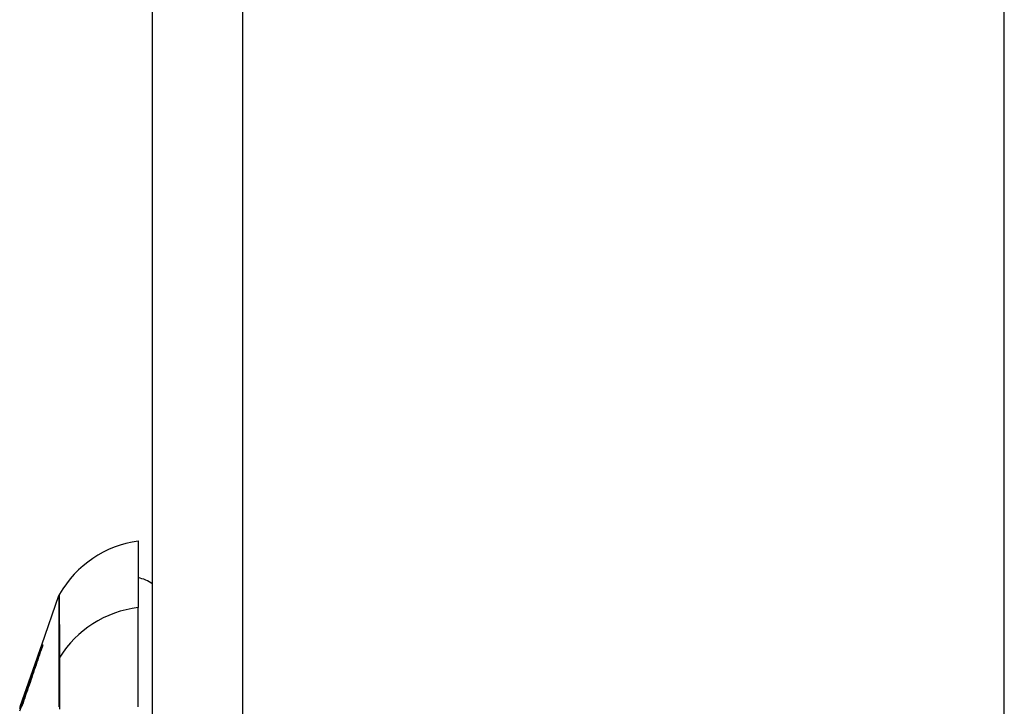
# Model space of a CAD drawing. Header units: inches. Extents: x 17 to 570, y 51 to 268.
# Tile 273 of 376: x 333.406 to 334.486, y 163.753 to 164.506. Entities that reach past the tile are written whole.
import ezdxf

# ---------------------------------------------------------------- set-up
doc = ezdxf.new("R2010")
doc.units = ezdxf.units.IN
doc.header["$MEASUREMENT"] = 0
doc.layers.add('Visible Edges(ANSI)', color=7, linetype='Continuous', lineweight=25)
doc.layers.add('Visible Tangent Edges(ANSI)', color=7, linetype='Continuous', lineweight=25)

msp = doc.modelspace()

# ---------------------------------------------------------------- linework, layer by layer
at = {"layer": 'Visible Edges(ANSI)'}
for p, q in [((333.5521, 147.4641), (333.5521, 179.1841)), ((334.4861, 147.5811), (334.4861, 179.1841)), ((333.5364, 163.9344), (333.5364, 163.8616)), ((333.4307, 163.8206), (333.4495, 163.8745)), ((333.5364, 163.7528), (333.5364, 163.8616)), ((333.4071, 163.7532), (333.4303, 163.8196)), ((333.4303, 163.8196), (333.4307, 163.8206)), ((333.4303, 163.8196), (333.4304, 163.8196)), ((333.4307, 163.8206), (333.4308, 163.8206)), ((333.4308, 163.8206), (333.4312, 163.8206)), ((333.4313, 163.8206), (333.4319, 163.8206)), ((333.4066, 163.7481), (333.4083, 163.7532)), ((333.4072, 163.7532), (333.4071, 163.7532)), ((333.4079, 163.7532), (333.4074, 163.7532)), ((333.4083, 163.7532), (333.408, 163.7532)), ((333.4093, 163.7544), (333.4093, 163.7544))]:
    msp.add_line(p, q, dxfattribs=at)
at = {"layer": 'Visible Edges(ANSI)', "flags": 128}
for points in [[(333.4065, 163.7509), (333.4076, 163.7541), (333.4087, 163.7573), (333.4098, 163.7604), (333.4109, 163.7636), (333.412, 163.7668), (333.4131, 163.77), (333.4143, 163.7732), (333.4154, 163.7764), (333.4165, 163.7796), (333.4176, 163.7828), (333.4187, 163.786), (333.4198, 163.7892), (333.4209, 163.7924), (333.4221, 163.7955), (333.4232, 163.7987), (333.4243, 163.8019), (333.4254, 163.805), (333.4265, 163.8082), (333.4276, 163.8113), (333.4286, 163.8144), (333.4297, 163.8175), (333.4308, 163.8206)], [(333.4308, 163.8206), (333.4296, 163.8173), (333.4284, 163.814), (333.4273, 163.8106), (333.4261, 163.8072), (333.4249, 163.8039), (333.4237, 163.8004), (333.4225, 163.797), (333.4213, 163.7936), (333.4201, 163.7902), (333.4189, 163.7867), (333.4177, 163.7833), (333.4165, 163.7798), (333.4153, 163.7763), (333.4141, 163.7729), (333.4129, 163.7694), (333.4117, 163.766), (333.4105, 163.7625), (333.4093, 163.759), (333.4081, 163.7556), (333.4069, 163.7522)], [(333.4312, 163.8206), (333.4302, 163.8179), (333.4293, 163.8151), (333.4283, 163.8123), (333.4273, 163.8095), (333.4264, 163.8067), (333.4254, 163.8039), (333.4244, 163.8011), (333.4235, 163.7983), (333.4225, 163.7955), (333.4215, 163.7927), (333.4205, 163.7899), (333.4196, 163.787), (333.4186, 163.7842), (333.4176, 163.7814), (333.4166, 163.7786), (333.4156, 163.7757), (333.4147, 163.7729), (333.4137, 163.7701), (333.4127, 163.7673), (333.4117, 163.7645), (333.4108, 163.7616), (333.4098, 163.7588), (333.4088, 163.756), (333.4079, 163.7532)], [(333.408, 163.7532), (333.4089, 163.756), (333.4099, 163.7588), (333.4109, 163.7616), (333.4118, 163.7645), (333.4128, 163.7673), (333.4138, 163.7701), (333.4148, 163.7729), (333.4157, 163.7757), (333.4167, 163.7786), (333.4177, 163.7814), (333.4187, 163.7842), (333.4196, 163.787), (333.4206, 163.7899), (333.4216, 163.7927), (333.4226, 163.7955), (333.4235, 163.7983), (333.4245, 163.8011), (333.4255, 163.8039), (333.4265, 163.8067), (333.4274, 163.8095), (333.4284, 163.8123), (333.4293, 163.8151), (333.4303, 163.8179), (333.4313, 163.8206)], [(333.4319, 163.8206), (333.431, 163.8179), (333.43, 163.8152), (333.4291, 163.8125), (333.4282, 163.8097), (333.4272, 163.807), (333.4263, 163.8042), (333.4253, 163.8015), (333.4244, 163.7987), (333.4234, 163.7959), (333.4225, 163.7931), (333.4215, 163.7904), (333.4206, 163.7876), (333.4197, 163.7848), (333.4187, 163.782), (333.4178, 163.7793), (333.4168, 163.7765), (333.4159, 163.7737), (333.4149, 163.7709), (333.414, 163.7682), (333.413, 163.7654), (333.4121, 163.7626), (333.4112, 163.7599), (333.4102, 163.7571), (333.4093, 163.7544)], [(333.407, 163.7526), (333.4072, 163.7532)], [(333.4074, 163.7532), (333.4073, 163.7529)], [(333.4093, 163.7544), (333.4093, 163.7544), (333.4092, 163.7544), (333.4092, 163.7543), (333.4091, 163.7542), (333.4091, 163.7541), (333.409, 163.754), (333.4089, 163.7539), (333.4088, 163.7537), (333.4088, 163.7535), (333.4087, 163.7533), (333.4085, 163.7531)]]:
    msp.add_lwpolyline(points, dxfattribs=at)
at = {"layer": 'Visible Edges(ANSI)'}
for centre, radius, start, end in [((333.5527, 163.8174), 0.1181, 97.9413, 150.1831), ((333.5285, 163.8556), 0.0394, 53.1301, 78.463), ((333.4588, 163.8712), 0.00984, 150.1831, 160.71)]:
    msp.add_arc(centre, radius, start, end, dxfattribs=at)
at = {"layer": 'Visible Tangent Edges(ANSI)'}
for p, q in [((333.6511, 147.4641), (333.6511, 179.1841)), ((333.4495, 163.8048), (333.4495, 163.8047))]:
    msp.add_line(p, q, dxfattribs=at)
at = {"layer": 'Visible Tangent Edges(ANSI)', "flags": 128}
for points in [[(333.4495, 163.8745), (333.4495, 163.8743), (333.4495, 163.874), (333.4495, 163.8734), (333.4495, 163.8725), (333.4495, 163.8714), (333.4495, 163.8701), (333.4495, 163.8685), (333.4495, 163.8667), (333.4495, 163.8646), (333.4495, 163.8623), (333.4495, 163.8597), (333.4495, 163.8569), (333.4495, 163.8539), (333.4495, 163.8506), (333.4495, 163.8471), (333.4495, 163.8433), (333.4495, 163.8393), (333.4495, 163.8351), (333.4495, 163.8306), (333.4495, 163.8259), (333.4495, 163.821), (333.4495, 163.8158), (333.4495, 163.8105), (333.4495, 163.8048)], [(333.4504, 163.8069), (333.4504, 163.8125), (333.4504, 163.8179), (333.4504, 163.823), (333.4504, 163.8279), (333.4504, 163.8326), (333.4504, 163.837), (333.4504, 163.8412), (333.4503, 163.8452), (333.4503, 163.8489), (333.4503, 163.8524), (333.4503, 163.8557), (333.4503, 163.8587), (333.4503, 163.8615), (333.4503, 163.864), (333.4503, 163.8663), (333.4503, 163.8684), (333.4503, 163.8702), (333.4503, 163.8718), (333.4503, 163.8731), (333.4503, 163.8742), (333.4502, 163.875), (333.4502, 163.8756), (333.4502, 163.876), (333.4502, 163.8761)], [(333.4505, 163.7501), (333.4505, 163.754), (333.4505, 163.7578), (333.4505, 163.7616), (333.4505, 163.7652), (333.4505, 163.7688), (333.4505, 163.7722), (333.4505, 163.7755), (333.4505, 163.7788), (333.4505, 163.7819), (333.4505, 163.7848), (333.4505, 163.7877), (333.4505, 163.7904), (333.4505, 163.793), (333.4505, 163.7954), (333.4505, 163.7977), (333.4505, 163.7999), (333.4505, 163.8019), (333.4505, 163.8037), (333.4505, 163.8054), (333.4504, 163.8069)], [(333.4495, 163.8047), (333.4495, 163.8031), (333.4495, 163.8014), (333.4495, 163.7996), (333.4495, 163.7976), (333.4495, 163.7955), (333.4495, 163.7932), (333.4495, 163.7908), (333.4495, 163.7883), (333.4495, 163.7856), (333.4495, 163.7828), (333.4495, 163.7799), (333.4495, 163.7769), (333.4495, 163.7738), (333.4495, 163.7705), (333.4495, 163.7671), (333.4495, 163.7637), (333.4495, 163.7601), (333.4495, 163.7565), (333.4495, 163.7527)]]:
    msp.add_lwpolyline(points, dxfattribs=at)
at = {"layer": 'Visible Tangent Edges(ANSI)'}
for centre, major_axis, ratio, start_param, end_param in [((333.5527, 163.7512), (-0.1181, 0), 0.943995, 4.850991, 5.75935), ((333.459, 163.8023), (-0.00984, -0.00008), 0.945463, 5.751833, 6.01554)]:
    msp.add_ellipse(centre, major_axis=major_axis, ratio=ratio, start_param=start_param, end_param=end_param, dxfattribs=at)

doc.saveas('drawing.dxf')
